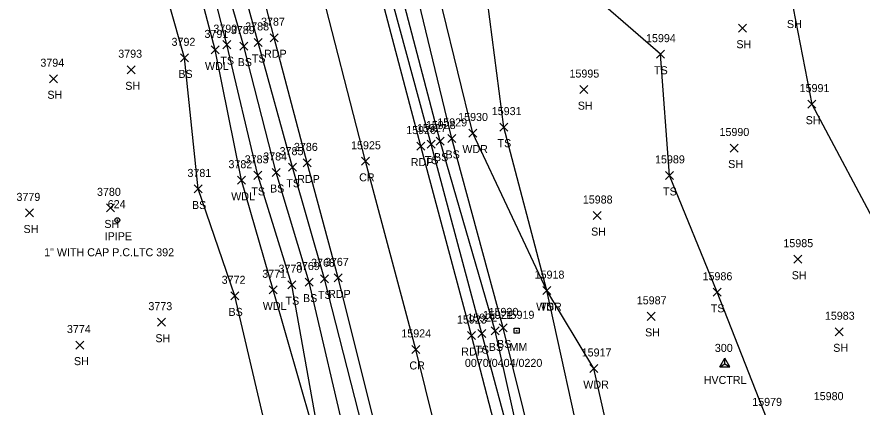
# Model space of a CAD drawing. Extents: x 1439173 to 1457902, y 641926 to 659889.
# Drawn here: x 1445840.9 to 1446052, y 654650.3 to 654747.6 of the extents above; entities that cross this region are included whole.
import ezdxf

# ---------------------------------------------------------------- set-up
doc = ezdxf.new("R2010")
doc.units = 0
for name, color, linetype in [('C_A', 7, 'Continuous'), ('C_I', 7, 'Continuous'), ('CPSM', 7, 'Continuous'), ('L_A', 7, 'Continuous'), ('L_I', 7, 'Continuous'), ('L_TIC', 7, 'Continuous'), ('LAWA', 7, 'Continuous'), ('LELB', 7, 'Continuous'), ('LSOGP', 7, 'Continuous'), ('M_A', 7, 'Continuous'), ('M_C', 7, 'Continuous'), ('M_I', 7, 'Continuous'), ('MPIP', 7, 'Continuous'), ('P_A', 7, 'Continuous'), ('P_I', 7, 'Continuous'), ('P_TIC', 7, 'Continuous'), ('PET', 7, 'Continuous'), ('PRC', 7, 'Continuous'), ('S_A', 7, 'Continuous'), ('S_C', 7, 'Continuous'), ('S_I', 7, 'Continuous'), ('SRM', 7, 'Continuous')]:
    doc.layers.add(name, color=color, linetype=linetype)

msp = doc.modelspace()

# ---------------------------------------------------------------- linework, layer by layer
at = {"layer": 'CPSM'}
for p, q in [((1446016.48, 654660.35), (1446017.73, 654662.51)), ((1446018.98, 654660.35), (1446017.73, 654662.51)), ((1446017.74, 654661.07), (1446017.73, 654662.51)), ((1446016.48, 654660.35), (1446017.74, 654661.07)), ((1446016.48, 654660.35), (1446018.98, 654660.35)), ((1446017.74, 654661.07), (1446017.74, 654661.07)), ((1446017.74, 654661.07), (1446018.98, 654660.35))]:
    msp.add_line(p, q, dxfattribs=at)
at = {"layer": 'L_TIC'}
for points in [[(1446021.09, 654743.81), (1446023.09, 654745.81)], [(1446023.09, 654743.81), (1446021.09, 654745.81)], [(1445892.3, 654739.7), (1445894.3, 654741.7)], [(1445894.3, 654739.7), (1445892.3, 654741.7)], [(1445896.59, 654739.34), (1445898.59, 654741.34)], [(1445898.59, 654739.34), (1445896.59, 654741.34)], [(1445900.17, 654740.25), (1445902.17, 654742.25)], [(1445902.17, 654740.25), (1445900.17, 654742.25)], [(1445881.77, 654736.41), (1445883.77, 654738.41)], [(1445883.77, 654736.41), (1445881.77, 654738.41)], [(1445889.44, 654738.39), (1445891.44, 654740.39)], [(1445891.44, 654738.39), (1445889.44, 654740.39)], [(1446000.61, 654737.32), (1446002.61, 654739.32)], [(1446002.61, 654737.32), (1446000.61, 654739.32)], [(1445868.46, 654733.44), (1445870.46, 654735.44)], [(1445870.46, 654733.44), (1445868.46, 654735.44)], [(1445849.01, 654731.2), (1445851.01, 654733.2)], [(1445851.01, 654731.2), (1445849.01, 654733.2)], [(1445981.5, 654728.49), (1445983.5, 654730.49)], [(1445983.5, 654728.49), (1445981.5, 654730.49)], [(1446038.4, 654724.87), (1446040.4, 654726.87)], [(1446040.4, 654724.87), (1446038.4, 654726.87)], [(1445953.78, 654717.66), (1445955.78, 654719.66)], [(1445955.78, 654717.66), (1445953.78, 654719.66)], [(1445961.52, 654719.13), (1445963.52, 654721.13)], [(1445963.52, 654719.13), (1445961.52, 654721.13)], [(1445945.62, 654715.65), (1445947.62, 654717.65)], [(1445947.62, 654715.65), (1445945.62, 654717.65)], [(1445948.49, 654716.32), (1445950.49, 654718.32)], [(1445950.49, 654716.32), (1445948.49, 654718.32)], [(1445943.38, 654714.89), (1445945.38, 654716.89)], [(1445945.38, 654714.89), (1445943.38, 654716.89)], [(1446019.05, 654713.92), (1446021.05, 654715.92)], [(1446021.05, 654713.92), (1446019.05, 654715.92)], [(1445908.76, 654709.14), (1445910.76, 654711.14)], [(1445910.76, 654709.14), (1445908.76, 654711.14)], [(1445900.04, 654707.11), (1445902.04, 654709.11)], [(1445902.04, 654707.11), (1445900.04, 654709.11)], [(1445904.67, 654707.82), (1445906.67, 654709.82)], [(1445906.67, 654707.82), (1445904.67, 654709.82)], [(1446002.86, 654707.09), (1446004.86, 654709.09)], [(1446004.86, 654707.09), (1446002.86, 654709.09)], [(1445895.98, 654705.89), (1445897.98, 654707.89)], [(1445897.98, 654705.89), (1445895.98, 654707.89)], [(1445885.17, 654703.71), (1445887.17, 654705.71)], [(1445887.17, 654703.71), (1445885.17, 654705.71)], [(1445863.24, 654698.99), (1445865.24, 654700.99)], [(1445865.24, 654698.99), (1445863.24, 654700.99)], [(1445843.05, 654697.73), (1445845.05, 654699.73)], [(1445845.05, 654697.73), (1445843.05, 654699.73)], [(1445984.82, 654697.08), (1445986.82, 654699.08)], [(1445986.82, 654697.08), (1445984.82, 654699.08)], [(1446034.92, 654686.19), (1446036.92, 654688.19)], [(1446036.92, 654686.19), (1446034.92, 654688.19)], [(1445908.57, 654679.82), (1445910.57, 654681.82)], [(1445910.57, 654679.82), (1445908.57, 654681.82)], [(1445912.89, 654680.48), (1445914.89, 654682.48)], [(1445914.89, 654680.48), (1445912.89, 654682.48)], [(1445916.68, 654681.3), (1445918.68, 654683.3)], [(1445918.68, 654681.3), (1445916.68, 654683.3)], [(1445903.87, 654678.55), (1445905.87, 654680.55)], [(1445905.87, 654678.55), (1445903.87, 654680.55)], [(1445972.22, 654678.35), (1445974.22, 654680.35)], [(1445974.22, 654678.35), (1445972.22, 654680.35)], [(1445972.22, 654678.35), (1445974.22, 654680.35)], [(1445974.22, 654678.35), (1445972.22, 654680.35)], [(1446014.78, 654677.94), (1446016.78, 654679.94)], [(1446016.78, 654677.94), (1446014.78, 654679.94)], [(1445894.29, 654677.05), (1445896.29, 654679.05)], [(1445896.29, 654677.05), (1445894.29, 654679.05)], [(1445998.3, 654671.94), (1446000.3, 654673.94)], [(1446000.3, 654671.94), (1445998.3, 654673.94)], [(1445875.99, 654670.48), (1445877.99, 654672.48)], [(1445877.99, 654670.48), (1445875.99, 654672.48)], [(1445961.37, 654669.05), (1445963.37, 654671.05)], [(1445963.37, 654669.05), (1445961.37, 654671.05)], [(1445955.98, 654667.63), (1445957.98, 654669.63)], [(1445957.98, 654667.63), (1445955.98, 654669.63)], [(1445959.3, 654668.31), (1445961.3, 654670.31)], [(1445961.3, 654668.31), (1445959.3, 654670.31)], [(1446045.28, 654668.09), (1446047.28, 654670.09)], [(1446047.28, 654668.09), (1446045.28, 654670.09)], [(1445855.64, 654664.77), (1445857.64, 654666.77)], [(1445857.64, 654664.77), (1445855.64, 654666.77)], [(1445983.97, 654658.93), (1445985.97, 654660.93)], [(1445985.97, 654658.93), (1445983.97, 654660.93)]]:
    msp.add_lwpolyline(points, dxfattribs=at)
at = {"layer": 'LAWA'}
for points in [[(1446133.26, 654581.98), (1446116.18, 654571.52), (1446088.19, 654568.07), (1446069.92, 654561.94), (1446040.28, 654549.44), (1446022.74, 654566.52), (1446005.71, 654605.42), (1445992.14, 654628.44), (1445984.97, 654659.93), (1445973.22, 654679.35), (1445954.78, 654718.66), (1445943.55, 654764.59), (1445934.4, 654807.92), (1445917.92, 654858.75), (1445905.04, 654905.82)], [(1445982.37, 654394.54), (1445967.39, 654436.41), (1445967.45, 654441.25), (1445967.35, 654443.25), (1445966.98, 654447.55), (1445960.36, 654462.05), (1445954, 654491.32), (1445947.75, 654513.42), (1445942.22, 654549.19), (1445936.51, 654574.09), (1445924.75, 654613.9), (1445917.87, 654634.33), (1445904.87, 654679.55), (1445896.98, 654706.89), (1445890.44, 654739.39), (1445879.66, 654780.03), (1445865.53, 654830.11), (1445855.78, 654862.97), (1445845.39, 654904.42)]]:
    msp.add_lwpolyline(points, dxfattribs=at)
at = {"layer": 'LELB'}
for points in [[(1445995.16, 654560.42), (1445994, 654584.22), (1445991.54, 654597.81), (1445982.95, 654635.15), (1445973.22, 654679.35), (1445962.52, 654720.13), (1445957.82, 654756.16), (1445953.15, 654786.02), (1445945.14, 654822.67), (1445933.01, 654857.3), (1445920.83, 654889.48), (1445911.24, 654918.2), (1445902.67, 654943.47), (1445892.38, 654987.1), (1445888.1, 655002.32), (1445884.65, 655024.87), (1445878.35, 655040.38), (1445876.11, 655048.66), (1445875.81, 655054.93), (1445877.1, 655063.94), (1445886.58, 655075.75)], [(1446011.39, 654482.71), (1446009.18, 654482.01), (1446001.07, 654511.93), (1445988.22, 654556.68), (1445979.13, 654594.72), (1445967.08, 654639.22), (1445960.3, 654669.31), (1445946.62, 654716.65), (1445934.69, 654762.05), (1445923.37, 654805.97), (1445910.87, 654857.66), (1445897.08, 654904.72), (1445884.48, 654957.07), (1445873.2, 655001.85), (1445870.93, 655021.5), (1445871.9, 655021.85), (1445873.54, 655022.31), (1445874.21, 655017.59)], [(1446011.39, 654482.71), (1446003.51, 654512.51), (1445990.87, 654558.87), (1445982.84, 654596.17), (1445969.94, 654639.54), (1445962.37, 654670.05), (1445949.49, 654717.32), (1445938.28, 654763.85), (1445927.45, 654807.14), (1445913.24, 654857.94), (1445899.82, 654905.45), (1445886.97, 654958.11), (1445876.03, 655001.93), (1445874.21, 655017.59)], [(1445995.04, 654395.82), (1445980.2, 654449.09), (1445976.41, 654462.55), (1445967.48, 654493.89), (1445961.96, 654516.77), (1445952.32, 654551.91), (1445945.7, 654576.28), (1445934.4, 654618.07), (1445928.1, 654641.63), (1445917.68, 654682.3), (1445909.76, 654710.14), (1445901.17, 654741.25), (1445890.06, 654781.41), (1445874.62, 654832.72), (1445862.55, 654863.88), (1445852.34, 654904.56)], [(1446105.35, 654109.16), (1446097.33, 654138.34), (1446083.7, 654189.29), (1446070.73, 654240.68), (1446059.14, 654284.78), (1446047.61, 654328.55), (1446034.65, 654375.32), (1446021.45, 654424.57), (1446008.82, 654471.28), (1446006.78, 654479.48), (1446005.91, 654484.46), (1445999, 654510.7), (1445986.77, 654556.97), (1445976.83, 654594.43), (1445965.1, 654638.69), (1445956.98, 654668.63), (1445944.38, 654715.89), (1445931.99, 654761.61), (1445920.53, 654805.65), (1445906.96, 654855.99), (1445894.95, 654904.28)], [(1446141.85, 654520.78), (1446119.67, 654527.03), (1446103.69, 654531.41), (1446091.79, 654545.78), (1446088.19, 654568.07), (1446058.24, 654588.91), (1446041.93, 654618.07), (1446028.15, 654647.61), (1446015.78, 654678.94), (1446003.86, 654708.09), (1446001.61, 654738.32), (1445979.91, 654757.21), (1445968.45, 654797.72), (1445956.3, 654827.82), (1445945.15, 654859.79), (1445929.65, 654891.39)], [(1445972.89, 654450.8), (1445972.42, 654461.41), (1445962.51, 654493.62), (1445955.82, 654515.36), (1445947.09, 654550.3), (1445941.16, 654575.35), (1445929.73, 654616.66), (1445923.66, 654639.88), (1445913.89, 654681.48), (1445905.67, 654708.82), (1445897.59, 654740.34), (1445885.72, 654780.96), (1445870.07, 654831.32), (1445862.55, 654863.88)], [(1445963.6, 654445.45), (1445954.43, 654461.08), (1445950.38, 654489.36), (1445940.76, 654511.3), (1445937.2, 654546.56), (1445929.61, 654572.26), (1445918.43, 654611.82), (1445917.87, 654634.33), (1445909.57, 654680.82), (1445901.04, 654708.11), (1445893.3, 654740.7), (1445883.15, 654780.23), (1445870.07, 654831.32)], [(1445955.26, 654438.6), (1445948, 654456.99), (1445940.96, 654486.34), (1445931.78, 654509.54), (1445928.87, 654543.87), (1445919.94, 654569.63), (1445918.43, 654611.82), (1445905.22, 654635.89), (1445895.29, 654678.05), (1445886.17, 654704.71), (1445882.77, 654737.41), (1445871.01, 654778.63), (1445865.53, 654830.11)]]:
    msp.add_lwpolyline(points, dxfattribs=at)
at = {"layer": 'LSOGP'}
msp.add_lwpolyline([(1445996.55, 654901.62), (1445994.17, 654880.23), (1446001.19, 654841.3), (1446014.18, 654808.06), (1446021, 654768.58), (1446034.73, 654749.84), (1446039.4, 654725.87), (1446057.35, 654692.27), (1446061.11, 654673.36), (1446066.37, 654656.16), (1446085.21, 654627.94), (1446091.07, 654603.01), (1446095.56, 654594.87), (1446133.26, 654581.98), (1446133.05, 654555.68), (1446141.85, 654520.77), (1446141.94, 654477.82), (1446144.85, 654450.99), (1446156.06, 654422.98), (1446165.75, 654378.99), (1446185.09, 654346.93), (1446193.92, 654299.19)], dxfattribs=at)
at = {"layer": 'MPIP'}
for radius in [0.625, 0.0833]:
    msp.add_circle((1445865.97, 654696.92), radius, dxfattribs=at)
at = {"layer": 'P_TIC'}
for points in [[(1445904.13, 654741.43), (1445906.13, 654743.43)], [(1445906.13, 654741.43), (1445904.13, 654743.43)], [(1445940.76, 654714.4), (1445942.76, 654716.4)], [(1445942.76, 654714.4), (1445940.76, 654716.4)], [(1445912.4, 654710.2), (1445914.4, 654712.2)], [(1445914.4, 654710.2), (1445912.4, 654712.2)], [(1445926.94, 654710.61), (1445928.94, 654712.61)], [(1445928.94, 654710.61), (1445926.94, 654712.61)], [(1445920.13, 654681.52), (1445922.13, 654683.52)], [(1445922.13, 654681.52), (1445920.13, 654683.52)], [(1445953.39, 654667.15), (1445955.39, 654669.15)], [(1445955.39, 654667.15), (1445953.39, 654669.15)], [(1445939.49, 654663.69), (1445941.49, 654665.69)], [(1445941.49, 654663.69), (1445939.49, 654665.69)]]:
    msp.add_lwpolyline(points, dxfattribs=at)
at = {"layer": 'PET'}
for points in [[(1445996.64, 654396), (1445982.19, 654449.42), (1445969.98, 654494.52), (1445963.82, 654517.56), (1445954.54, 654553.03), (1445948.16, 654576.87), (1445937.4, 654618.72), (1445931.21, 654642.42), (1445921.13, 654682.52), (1445913.4, 654711.2), (1445905.13, 654742.43), (1445894.71, 654782.8), (1445881.11, 654834.52), (1445872.32, 654866.8), (1445862.53, 654907.26)], [(1446102.1, 654108.83), (1446094.47, 654138.21), (1446080.74, 654188.75), (1446067.56, 654240.19), (1446055.82, 654283.73), (1446044.33, 654327.71), (1446031.68, 654375.36), (1446019.05, 654424.05), (1446006.16, 654471.11), (1445996.36, 654509.83), (1445983.62, 654556.08), (1445974.15, 654594.4), (1445962.13, 654638.37), (1445954.39, 654668.15), (1445941.76, 654715.4), (1445929.61, 654761.47), (1445918.1, 654805.15), (1445905.24, 654855.52), (1445892.71, 654903.8)]]:
    msp.add_lwpolyline(points, dxfattribs=at)
at = {"layer": 'PRC'}
msp.add_lwpolyline([(1446030.6, 654324.56), (1446017.97, 654372.06), (1446005.14, 654420.78), (1445992.02, 654468.28), (1445982.88, 654505.51), (1445970.33, 654551.97), (1445960.42, 654590.53), (1445947.77, 654635.45), (1445940.49, 654664.69), (1445927.94, 654711.61), (1445915.87, 654758.64), (1445904.17, 654801.79), (1445891.56, 654852.19), (1445878.59, 654900.5)], dxfattribs=at)
at = {"layer": 'SRM'}
msp.add_lwpolyline([(1445965.11, 654669.96), (1445966.36, 654669.96), (1445966.36, 654668.71), (1445965.11, 654668.71)], close=True, dxfattribs=at)
msp.add_circle((1445965.73, 654669.33), 0.0833, dxfattribs=at)

# ---------------------------------------------------------------- texts
at = {"layer": 'C_A'}
msp.add_text('HVCTRL', height=2, dxfattribs=at).set_placement((1446012.43, 654656.07))
at = {"layer": 'C_I'}
msp.add_text('300', height=2, dxfattribs=at).set_placement((1446015.21, 654664.07))
at = {"layer": 'L_A'}
for s, p in [('SH', (1446033.21, 654744.84)), ('SH', (1446020.58, 654739.81)), ('WDL', (1445887.85, 654734.39)), ('TS', (1445891.71, 654735.7)), ('BS', (1445896.03, 654735.34)), ('TS', (1445899.58, 654736.25)), ('BS', (1445881.21, 654732.41)), ('TS', (1446000.02, 654733.32)), ('SH', (1445867.95, 654729.44)), ('SH', (1445848.5, 654727.2)), ('SH', (1445980.98, 654724.49)), ('SH', (1446037.89, 654720.87)), ('WDR', (1445952.14, 654713.66)), ('TS', (1445960.93, 654715.13)), ('BS', (1445945.06, 654711.65)), ('BS', (1445947.93, 654712.32)), ('TS', (1445942.79, 654710.89)), ('SH', (1446018.54, 654709.92)), ('TS', (1445908.17, 654705.14)), ('TS', (1445899.45, 654703.11)), ('BS', (1445904.11, 654703.82)), ('TS', (1446002.27, 654703.09)), ('WDL', (1445894.4, 654701.89)), ('BS', (1445884.61, 654699.71)), ('SH', (1445862.73, 654694.99)), ('SH', (1445842.54, 654693.73)), ('SH', (1445984.31, 654693.08)), ('SH', (1446034.41, 654682.19)), ('TS', (1445916.09, 654677.3)), ('TS', (1445907.98, 654675.82)), ('BS', (1445912.34, 654676.48)), ('BS', (1445893.73, 654673.05)), ('WDL', (1445902.29, 654674.55)), ('WDR', (1445970.58, 654674.35)), ('TS', (1445971.63, 654674.35)), ('TS', (1446014.19, 654673.94)), ('SH', (1445997.79, 654667.94)), ('SH', (1445875.47, 654666.48)), ('BS', (1445960.81, 654665.05)), ('TS', (1445955.39, 654663.63)), ('BS', (1445958.74, 654664.31)), ('SH', (1446044.77, 654664.09)), ('SH', (1445855.13, 654660.77)), ('WDR', (1445982.34, 654654.93))]:
    msp.add_text(s, height=2, dxfattribs=at).set_placement(p)
at = {"layer": 'L_I'}
for s, p in [('3790', (1445889.96, 654743.7)), ('3789', (1445894.32, 654743.34)), ('3788', (1445897.91, 654744.25)), ('3791', (1445887.74, 654742.39)), ('15994', (1445998.02, 654741.32)), ('3792', (1445879.51, 654740.41)), ('3793', (1445866.2, 654737.44)), ('3794', (1445846.75, 654735.2)), ('15995', (1445978.9, 654732.49)), ('15991', (1446036.38, 654728.87)), ('15930', (1445951.1, 654721.66)), ('15931', (1445959.49, 654723.13)), ('15928', (1445943.03, 654719.65)), ('15929', (1445945.89, 654720.32)), ('15927', (1445940.79, 654718.89)), ('15990', (1446016.37, 654717.92)), ('3785', (1445906.5, 654713.14)), ('3783', (1445897.78, 654711.11)), ('3784', (1445902.41, 654711.82)), ('15989', (1446000.27, 654711.09)), ('3782', (1445893.72, 654709.89)), ('3781', (1445883.48, 654707.71)), ('3780', (1445860.89, 654702.99)), ('3779', (1445840.78, 654701.73)), ('15988', (1445982.23, 654701.08)), ('15985', (1446032.33, 654690.19)), ('3770', (1445906.23, 654683.82)), ('3769', (1445910.58, 654684.48)), ('3768', (1445914.37, 654685.3)), ('3771', (1445902.17, 654682.55)), ('15918', (1445970.2, 654682.35)), ('15918', (1445970.2, 654682.35)), ('15986', (1446012.14, 654681.94)), ('3772', (1445892.03, 654681.05)), ('15987', (1445995.71, 654675.94)), ('3773', (1445873.73, 654674.48)), ('15920', (1445958.7, 654673.05)), ('15922', (1445953.39, 654671.63)), ('15921', (1445957.28, 654672.31)), ('15983', (1446042.69, 654672.09)), ('3774', (1445853.38, 654668.77)), ('15917', (1445981.95, 654662.93)), ('15980', (1446039.91, 654652.04)), ('15979', (1446024.55, 654650.61))]:
    msp.add_text(s, height=2, dxfattribs=at).set_placement(p)
at = {"layer": 'M_A'}
msp.add_text('IPIPE', height=2, dxfattribs=at).set_placement((1445862.81, 654691.92))
at = {"layer": 'M_C'}
msp.add_text('1" WITH CAP P.C.LTC 392', height=2, dxfattribs=at).set_placement((1445847.69, 654687.92))
at = {"layer": 'M_I'}
msp.add_text('624', height=2, dxfattribs=at).set_placement((1445863.57, 654699.92))
at = {"layer": 'P_A'}
for s, p in [('RDP', (1445902.62, 654737.43)), ('RDP', (1445939.25, 654710.4)), ('RDP', (1445910.89, 654706.2)), ('CR', (1445926.37, 654706.61)), ('RDP', (1445918.62, 654677.52)), ('RDP', (1445951.87, 654663.15)), ('CR', (1445938.92, 654659.69))]:
    msp.add_text(s, height=2, dxfattribs=at).set_placement(p)
at = {"layer": 'P_I'}
for s, p in [('3787', (1445901.87, 654745.43)), ('15926', (1445938.12, 654718.4)), ('3786', (1445910.08, 654714.2)), ('15925', (1445924.35, 654714.61)), ('3767', (1445917.82, 654685.52)), ('15923', (1445950.8, 654671.15)), ('15924', (1445936.9, 654667.69))]:
    msp.add_text(s, height=2, dxfattribs=at).set_placement(p)
at = {"layer": 'S_A'}
msp.add_text('MM', height=2, dxfattribs=at).set_placement((1445963.92, 654664.33))
at = {"layer": 'S_C'}
msp.add_text('0070/0404/0220', height=2, dxfattribs=at).set_placement((1445952.78, 654660.33))
at = {"layer": 'S_I'}
msp.add_text('15919', height=2, dxfattribs=at).set_placement((1445962.7, 654672.33))

doc.saveas('drawing.dxf')
